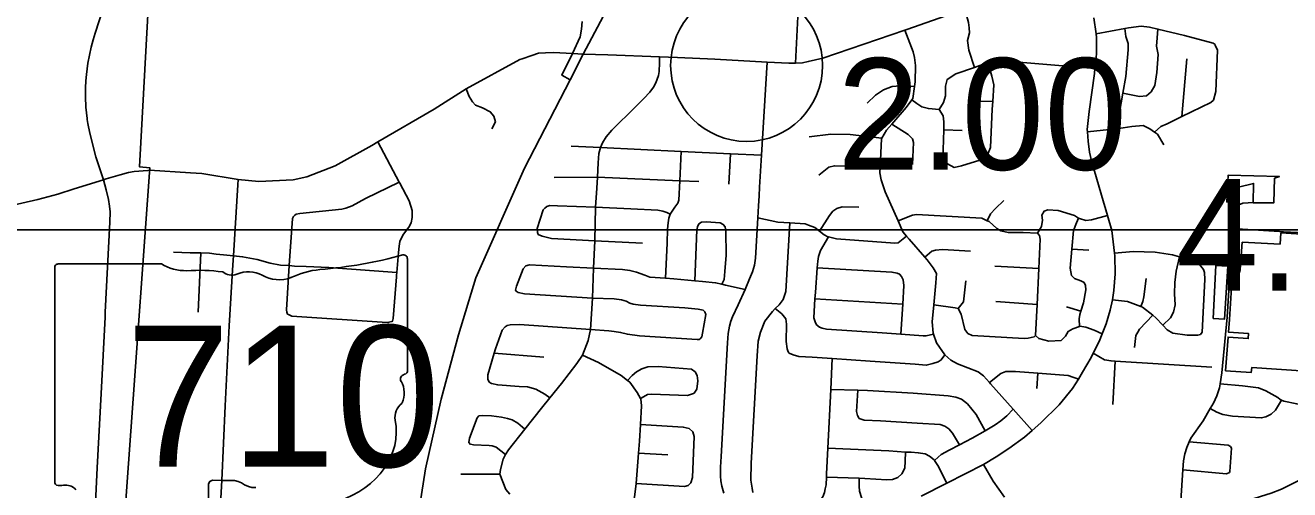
# Model space of a CAD drawing. Extents: x 1659811 to 1934326, y 644115 to 934867.
# Drawn here: x 1828424 to 1840906, y 762933 to 767513 of the extents above; entities that cross this region are included whole.
import ezdxf

# ---------------------------------------------------------------- set-up
doc = ezdxf.new("R2010")
doc.units = 0
for name, color, linetype in [('Default', 7, 'Continuous'), ('GM_X_City_Street', 7, 'Continuous'), ('GM_X_Corporation', 7, 'Continuous'), ('GM_X_Interchange_Ramps', 7, 'Continuous'), ('GM_X_Interstate_Route', 7, 'Continuous'), ('GM_X_State_Route', 7, 'Continuous'), ('GM_X_State_Shield', 7, 'Continuous'), ('SC_Scratch1', 7, 'Continuous')]:
    doc.layers.add(name, color=color, linetype=linetype)

msp = doc.modelspace()

# ---------------------------------------------------------------- linework, layer by layer
at = {"layer": 'Default'}
msp.add_circle((1835545, 767117), 750, dxfattribs=at)
at = {"layer": 'GM_X_City_Street'}
for points in [[(1829036, 766585), (1829035, 766592), (1829023, 766706), (1829018, 766806), (1829019, 766895), (1829022, 766965), (1829027, 767028), (1829043, 767139), (1829057, 767218), (1829074, 767298), (1829094, 767369), (1829113, 767435), (1829193, 767677), (1829281, 767950), (1829299, 768013), (1829305, 768056), (1829305, 768084), (1829303, 768128), (1829297, 768173), (1829288, 768208), (1829277, 768239), (1829257, 768282), (1829229, 768327), (1829088, 768483)], [(1836027, 767139), (1836091, 768392), (1836079, 768489)], [(1837794, 767098), (1837738, 767268), (1837724, 767364), (1837745, 767439), (1837743, 767487), (1837735, 767541), (1837700, 767671)], [(1837268, 762869), (1837521, 762997), (1837885, 763182), (1838007, 763256), (1838135, 763340), (1838289, 763452), (1838364, 763517), (1838450, 763591), (1838632, 763768), (1838763, 763929), (1838820, 764023), (1838862, 764091), (1838947, 764236), (1838967, 764278), (1839024, 764395), (1839055, 764471), (1839095, 764568), (1839134, 764704), (1839158, 764804), (1839171, 764896), (1839184, 765060), (1839181, 765238), (1839178, 765265), (1839150, 765488), (1839107, 765638), (1839049, 765838), (1838949, 766175), (1838930, 766260), (1838916, 766370), (1838910, 766461), (1838908, 766484), (1838925, 766663), (1838978, 767037), (1838984, 767086), (1838995, 767183), (1839000, 767249), (1838999, 767393), (1838994, 767428), (1838974, 767586)], [(1838364, 763517), (1838177, 763726), (1837953, 763978), (1837941, 763991), (1837882, 764056), (1837832, 764094), (1837626, 764175), (1837560, 764209), (1837501, 764262), (1837420, 764380), (1837389, 764468), (1837386, 764476), (1837377, 764589), (1837393, 764755), (1837413, 764974), (1837419, 765064), (1837388, 765122), (1837326, 765200), (1837304, 765225), (1837148, 765403), (1837122, 765434), (1837087, 765475), (1837040, 765583), (1836914, 765869), (1836873, 765989), (1836861, 766059), (1836863, 766112), (1836875, 766394), (1836879, 766401), (1836927, 766479), (1836978, 766537), (1837121, 766702), (1837176, 766778), (1837186, 766792), (1837202, 766909), (1837208, 766955), (1837213, 767117), (1837202, 767195), (1837188, 767251), (1837108, 767466)], [(1838994, 767428), (1839277, 767480), (1839314, 767486), (1839439, 767505), (1839521, 767495), (1839605, 767476), (1839869, 767413), (1840151, 767338), (1840169, 767322), (1840171, 767316)], [(1839220, 766496), (1839224, 766634), (1839260, 766843), (1839289, 767007), (1839313, 767270), (1839311, 767334), (1839290, 767402), (1839277, 767480)], [(1839260, 766843), (1839424, 766811), (1839492, 766818), (1839540, 766858), (1839574, 766920), (1839596, 767047), (1839607, 767225), (1839592, 767307), (1839598, 767388), (1839605, 767476)], [(1840154, 766775), (1840177, 766861), (1840195, 767266), (1840171, 767316)], [(1834475, 766736), (1834530, 766792), (1834589, 766853), (1834626, 766901), (1834648, 766944), (1834662, 766980), (1834674, 767017), (1834680, 767056), (1834684, 767144), (1834686, 767203)], [(1837446, 766682), (1837488, 766750), (1837508, 766818), (1837507, 766912), (1837525, 766979), (1837611, 767033), (1837794, 767098), (1837926, 767145), (1837972, 767161), (1838113, 767158), (1838984, 767086)], [(1839841, 766612), (1839892, 767183)], [(1835668, 765831), (1835673, 765916), (1835693, 766231), (1835747, 767150)], [(1837923, 766235), (1837952, 766309), (1837970, 766686), (1837976, 766760), (1837987, 766925), (1837965, 767011), (1837926, 767145)], [(1836735, 766744), (1836817, 766823), (1836895, 766877), (1836983, 766910), (1837097, 766918), (1837202, 766909)], [(1833029, 766492), (1833066, 766560), (1833051, 766618), (1833014, 766660), (1832938, 766699), (1832870, 766724), (1832840, 766758), (1832806, 766809), (1832778, 766886)], [(1833209, 762889), (1833169, 762936), (1833137, 763010), (1833110, 763084), (1833114, 763133), (1833140, 763235), (1833166, 763279), (1833195, 763327), (1833356, 763530), (1833521, 763738), (1833601, 763838), (1833716, 763981), (1833870, 764177), (1833925, 764258), (1833981, 764404), (1834003, 764514), (1834022, 764821), (1834033, 765117), (1834048, 765386), (1834054, 765720), (1834066, 765906), (1834072, 766016), (1834078, 766156), (1834087, 766249), (1834104, 766308), (1834122, 766355), (1834158, 766414), (1834213, 766478), (1834449, 766709), (1834475, 766736)], [(1837176, 766778), (1837225, 766741), (1837275, 766709), (1837340, 766691), (1837446, 766682)], [(1837509, 766165), (1837489, 766207), (1837484, 766283), (1837491, 766481), (1837493, 766561), (1837485, 766620), (1837446, 766682)], [(1837793, 766765), (1837976, 766760)], [(1839573, 766459), (1839635, 766514), (1839695, 766540), (1839841, 766612), (1840126, 766751), (1840154, 766775)], [(1829195, 765989), (1829122, 766216), (1829060, 766448), (1829041, 766544), (1829036, 766585)], [(1837182, 766141), (1837191, 766358), (1837181, 766394), (1837140, 766434), (1836978, 766537)], [(1836162, 766411), (1836375, 766438), (1836566, 766435), (1836879, 766401)], [(1837491, 766481), (1837674, 766476)], [(1838910, 766461), (1839191, 766492), (1839220, 766496), (1839347, 766514), (1839460, 766523), (1839526, 766491), (1839573, 766459), (1839601, 766440), (1839664, 766334)], [(1832120, 765956), (1832115, 765967), (1831904, 766362)], [(1833812, 766322), (1834104, 766308)], [(1834104, 766308), (1834898, 766267), (1835386, 766244), (1835693, 766231)], [(1834743, 765019), (1834759, 765363), (1834763, 765501), (1834770, 765564), (1834778, 765609), (1834789, 765649), (1834835, 765720), (1834865, 765760), (1834876, 765788), (1834887, 765980), (1834898, 766267)], [(1835371, 765945), (1835386, 766244)], [(1837509, 766165), (1837527, 766145), (1837594, 766111), (1837666, 766127), (1837889, 766197), (1837923, 766235)], [(1829222, 765997), (1829360, 766038), (1829443, 766061), (1829500, 766071), (1829634, 766081)], [(1829634, 766081), (1829651, 766083), (1830055, 766057)], [(1830055, 766057), (1830168, 766050), (1830525, 765992)], [(1836258, 766036), (1836358, 766113), (1836411, 766127), (1836652, 766119)], [(1836652, 766119), (1836653, 766119), (1836863, 766112)], [(1828154, 765706), (1828274, 765732), (1828547, 765794), (1828746, 765848), (1828907, 765901), (1829195, 765989), (1829222, 765997)], [(1829212, 764633), (1829214, 764684), (1829260, 765572), (1829262, 765674), (1829255, 765728), (1829246, 765793), (1829223, 765891), (1829195, 765989)], [(1831085, 765639), (1831097, 765649), (1831135, 765655), (1831548, 765698), (1831590, 765708), (1831651, 765732), (1831783, 765805), (1832115, 765967)], [(1832089, 765047), (1832089, 765048), (1832091, 765074), (1832108, 765273), (1832115, 765335), (1832123, 765381), (1832137, 765417), (1832159, 765453), (1832211, 765521), (1832234, 765565), (1832244, 765617), (1832242, 765685), (1832214, 765780), (1832120, 765956), (1832120, 765956)], [(1833645, 766011), (1834072, 766016)], [(1834072, 766016), (1834887, 765980)], [(1834887, 765980), (1835074, 765971)], [(1835321, 762899), (1835299, 762967), (1835289, 763020), (1835287, 763067), (1835286, 763112), (1835288, 763154), (1835293, 763261), (1835355, 764382), (1835362, 764474), (1835375, 764544), (1835390, 764596), (1835407, 764638), (1835460, 764757), (1835529, 764906), (1835573, 765011), (1835603, 765080), (1835622, 765148), (1835632, 765216), (1835656, 765613), (1835662, 765733), (1835668, 765831)], [(1837921, 765585), (1837954, 765652), (1838002, 765706), (1838084, 765785)], [(1833487, 765449), (1833479, 765469), (1833477, 765509), (1833536, 765692), (1833554, 765710), (1833574, 765724)], [(1833574, 765724), (1833602, 765735), (1833677, 765733), (1834054, 765720)], [(1834054, 765720), (1834402, 765702), (1834670, 765689), (1834719, 765681), (1834757, 765665), (1834789, 765649)], [(1836265, 765481), (1836363, 765636), (1836397, 765680), (1836437, 765706), (1836489, 765723), (1836652, 765718)], [(1838415, 765464), (1838455, 765528), (1838465, 765592), (1838460, 765640), (1838481, 765679), (1838518, 765693), (1838621, 765687), (1838782, 765636), (1838821, 765612), (1838830, 765606), (1838892, 765586), (1838949, 765594), (1839107, 765638)], [(1840347, 765484), (1840380, 765733)], [(1840380, 765733), (1840442, 765758), (1840549, 765765)], [(1831014, 764664), (1831006, 764682), (1831002, 764708), (1831030, 765142), (1831061, 765607), (1831071, 765628), (1831085, 765639)], [(1835035, 764993), (1835052, 765495), (1835059, 765526), (1835073, 765553)], [(1835073, 765553), (1835098, 765570), (1835146, 765573), (1835285, 765565), (1835314, 765549), (1835334, 765526)], [(1835606, 762905), (1835600, 762946), (1835588, 763026), (1835589, 763193), (1835649, 764253), (1835659, 764396), (1835682, 764486), (1835726, 764595), (1835800, 764691), (1835827, 764718), (1835866, 764756), (1835905, 764808), (1835933, 764886), (1835972, 765563)], [(1835656, 765613), (1835853, 765571), (1835972, 765563), (1836124, 765553), (1836157, 765543), (1836217, 765519), (1836265, 765481), (1836310, 765445), (1836348, 765425), (1836352, 765425), (1836433, 765406), (1837009, 765365), (1837041, 765367), (1837122, 765434)], [(1837040, 765583), (1837181, 765640), (1837223, 765648), (1837868, 765611), (1837921, 765585), (1837940, 765576), (1838015, 765510), (1838053, 765486), (1838126, 765470), (1838274, 765469), (1838415, 765464)], [(1838832, 764542), (1838829, 764616), (1838833, 764660), (1838843, 764692), (1838869, 764776), (1838894, 764903), (1838890, 764945), (1838876, 764975), (1838845, 764993), (1838783, 765016), (1838753, 765046), (1838738, 765118), (1838756, 765306), (1838772, 765489), (1838802, 765566), (1838821, 765612)], [(1833487, 765449), (1833526, 765432), (1833618, 765410), (1834048, 765386)], [(1835300, 764958), (1835324, 765007), (1835331, 765086), (1835343, 765244), (1835340, 765482), (1835334, 765526)], [(1836236, 764559), (1836222, 764587), (1836208, 764627), (1836220, 764816), (1836225, 764876), (1836242, 765121), (1836247, 765186), (1836253, 765231), (1836274, 765291), (1836352, 765425)], [(1838398, 764453), (1838413, 764760), (1838430, 765113), (1838443, 765402), (1838435, 765438), (1838415, 765464)], [(1840326, 765213), (1840342, 765465), (1840347, 765484), (1840353, 765496), (1840383, 765504)], [(1840383, 765504), (1840388, 765505), (1840805, 765479)], [(1840805, 765479), (1840846, 765477), (1841597, 765441)], [(1834048, 765386), (1834518, 765364)], [(1837304, 765225), (1837375, 765284), (1837409, 765296), (1837480, 765301), (1837755, 765284)], [(1838756, 765306), (1838922, 765296)], [(1829887, 765275), (1830051, 765270), (1830156, 765267), (1830244, 765264), (1830307, 765257), (1830309, 765257)], [(1830132, 764683), (1830156, 765267)], [(1830309, 765257), (1830380, 765249), (1830479, 765239), (1830569, 765230), (1830713, 765202), (1830841, 765167), (1830945, 765147), (1831030, 765142), (1831082, 765138), (1831196, 765134)], [(1839178, 765265), (1839360, 765282), (1839577, 765275), (1839748, 765248), (1839819, 765228), (1839937, 765196), (1840016, 765155)], [(1839654, 764554), (1839729, 764626), (1839759, 764682), (1839775, 764755), (1839768, 764865), (1839772, 764977), (1839785, 765089), (1839819, 765228)], [(1840288, 764633), (1840289, 764637), (1840326, 765213)], [(1831196, 765134), (1831196, 765134), (1831420, 765125), (1832091, 765074)], [(1832044, 764592), (1832048, 764594), (1832056, 764620), (1832088, 765033), (1832089, 765047)], [(1833269, 764889), (1833263, 764901), (1833273, 764941), (1833340, 765112), (1833366, 765140)], [(1833366, 765140), (1833400, 765150), (1833766, 765132), (1834033, 765117)], [(1834033, 765117), (1834321, 765103), (1834393, 765095), (1834458, 765077), (1834540, 765048), (1834588, 765030), (1834743, 765019), (1834826, 765013), (1835035, 764993), (1835109, 764986), (1835238, 764973), (1835300, 764958), (1835338, 764949), (1835529, 764906)], [(1836242, 765121), (1836979, 765078), (1837031, 765068), (1837055, 765058), (1837075, 765034)], [(1837066, 764466), (1837086, 764761), (1837098, 764948), (1837090, 765002), (1837075, 765034)], [(1837995, 765137), (1838430, 765113)], [(1840026, 764463), (1840041, 764487), (1840069, 765007), (1840066, 765075), (1840056, 765105), (1840016, 765155)], [(1837632, 764718), (1837685, 764785), (1837710, 764991)], [(1839435, 764739), (1839455, 764789), (1839465, 764835), (1839488, 765016)], [(1833269, 764889), (1833289, 764877), (1833352, 764865), (1834022, 764821)], [(1834022, 764821), (1834238, 764814), (1834310, 764806), (1834357, 764792), (1834393, 764772), (1834425, 764763), (1834498, 764753), (1834934, 764725), (1835068, 764712), (1835115, 764704)], [(1836220, 764816), (1837086, 764761)], [(1838005, 764788), (1838413, 764760)], [(1839158, 764804), (1839305, 764788), (1839435, 764739), (1839452, 764733), (1839554, 764653), (1839585, 764629), (1839654, 764554), (1839696, 764510), (1839752, 764476), (1839895, 764457), (1839999, 764457), (1840026, 764463)], [(1831014, 764664), (1831028, 764656), (1831056, 764643), (1831996, 764582), (1832014, 764584), (1832044, 764592)], [(1835086, 764421), (1835104, 764439), (1835108, 764475), (1835141, 764660), (1835133, 764688), (1835115, 764704)], [(1835965, 764279), (1835954, 764293), (1835944, 764321), (1835934, 764395), (1835939, 764566), (1835931, 764618), (1835892, 764666), (1835827, 764718)], [(1837393, 764755), (1837605, 764726), (1837632, 764718), (1837664, 764662), (1837699, 764512), (1837729, 764474), (1837772, 764452), (1838286, 764425), (1838324, 764427), (1838384, 764441), (1838398, 764453), (1838431, 764425), (1838529, 764396), (1838650, 764404), (1838694, 764447), (1838718, 764493), (1838766, 764519), (1838832, 764542), (1838836, 764544), (1838892, 764534), (1838977, 764506), (1839055, 764471)], [(1838704, 764737), (1838843, 764692)], [(1829250, 760899), (1829251, 760994), (1829251, 761057), (1829248, 761082), (1829245, 761110), (1829238, 761149), (1829217, 761207), (1829201, 761244), (1829164, 761308), (1829137, 761353), (1829104, 761416), (1829085, 761464), (1829068, 761510), (1829060, 761539), (1829054, 761595), (1829054, 761653), (1829067, 761795), (1829083, 762117), (1829135, 763149), (1829173, 763882), (1829212, 764633)], [(1833005, 763992), (1832991, 764022), (1832991, 764064), (1833053, 764279), (1833065, 764321), (1833133, 764506), (1833162, 764539), (1833181, 764552)], [(1833181, 764552), (1833211, 764560), (1833303, 764561), (1834003, 764514)], [(1836236, 764559), (1836265, 764537), (1836291, 764525), (1836335, 764517), (1836882, 764480), (1837066, 764466), (1837288, 764450), (1837317, 764450), (1837389, 764468)], [(1839375, 764334), (1839387, 764452), (1839407, 764486), (1839423, 764516), (1839554, 764653)], [(1839708, 760293), (1839714, 760417), (1839774, 761945), (1839781, 762069), (1839791, 762249), (1839810, 762524), (1839830, 762823), (1839850, 763127), (1839858, 763217), (1839872, 763285), (1839892, 763349), (1839914, 763403), (1839930, 763440), (1840051, 763612), (1840121, 763732), (1840154, 763786), (1840186, 763859), (1840214, 763936), (1840220, 763976), (1840236, 764086), (1840288, 764633)], [(1834003, 764514), (1834184, 764499), (1834238, 764493), (1834300, 764483), (1834368, 764466), (1834489, 764450), (1835058, 764415), (1835078, 764415), (1835086, 764421)], [(1833053, 764279), (1833544, 764241)], [(1834324, 762630), (1834364, 762684), (1834398, 762734), (1834421, 762779), (1834424, 762784), (1834443, 762885), (1834453, 762992), (1834479, 763294), (1834489, 763412), (1834497, 763574), (1834507, 763759), (1834500, 763827), (1834498, 763831), (1834466, 763891), (1834391, 763993), (1834369, 764011), (1834306, 764060), (1834083, 764188), (1833925, 764258)], [(1835965, 764279), (1836003, 764261), (1836059, 764247), (1836192, 764238), (1836389, 764225), (1836765, 764201), (1837209, 764171), (1837319, 764159), (1837383, 764176), (1837436, 764192), (1837466, 764212), (1837501, 764262)], [(1836263, 762823), (1836296, 762862), (1836314, 762906), (1836321, 762942), (1836329, 762982), (1836333, 763056), (1836335, 763088), (1836347, 763343), (1836375, 763921), (1836389, 764225)], [(1838967, 764278), (1839077, 764214), (1839143, 764202), (1839184, 764200), (1840136, 764141)], [(1839159, 763772), (1839184, 764200)], [(1834369, 764011), (1834415, 764059), (1834459, 764095), (1834511, 764126), (1834571, 764144), (1834672, 764146), (1835001, 764120), (1835037, 764096)], [(1835019, 763880), (1835027, 763884), (1835052, 763924), (1835062, 764006), (1835058, 764058), (1835037, 764096)], [(1837941, 763991), (1838053, 764077), (1838103, 764099), (1838199, 764098), (1838420, 764081), (1838720, 764058), (1838764, 764042), (1838794, 764032), (1838820, 764023)], [(1838409, 763930), (1838420, 764081)], [(1833005, 763992), (1833025, 763980), (1833088, 763966), (1833298, 763951), (1833383, 763946), (1833463, 763924), (1833552, 763876), (1833601, 763838)], [(1836375, 763921), (1836642, 763913), (1836738, 763910), (1837190, 763884), (1837536, 763858), (1837610, 763846), (1837667, 763824), (1837727, 763779), (1837812, 763675), (1837899, 763514)], [(1836642, 763913), (1836629, 763705), (1836639, 763663), (1836657, 763635), (1836707, 763617), (1836868, 763610), (1837230, 763588), (1837457, 763575), (1837503, 763559), (1837540, 763533), (1837578, 763489), (1837645, 763375)], [(1840220, 763976), (1840439, 763956), (1840597, 763938), (1840670, 763908), (1840790, 763842), (1840813, 763823), (1840825, 763817), (1840849, 763805), (1840975, 763778), (1841284, 763759), (1841382, 763753), (1841781, 763732), (1841825, 763733), (1841900, 763760), (1841968, 763782), (1842027, 763789), (1842153, 763815), (1842536, 763790)], [(1834498, 763831), (1834549, 763863), (1834567, 763871), (1834607, 763876), (1834960, 763861), (1835019, 763880)], [(1840121, 763732), (1840187, 763696), (1840247, 763673), (1840343, 763659), (1840626, 763640), (1840670, 763650), (1840723, 763677), (1840767, 763716), (1840825, 763817)], [(1832819, 763378), (1832803, 763398), (1832809, 763440), (1832886, 763641), (1832902, 763661)], [(1832902, 763661), (1832941, 763663), (1833027, 763661), (1833125, 763649), (1833186, 763636), (1833230, 763620), (1833288, 763588), (1833356, 763530)], [(1837399, 763221), (1837435, 763254), (1837465, 763280), (1837543, 763323), (1837645, 763375), (1837771, 763440), (1837899, 763514), (1837999, 763571), (1838055, 763610), (1838113, 763660), (1838177, 763726)], [(1834453, 762992), (1834931, 762965), (1834969, 762975), (1834993, 762999), (1835011, 763052), (1835027, 763457), (1835013, 763503), (1834978, 763535), (1834920, 763550), (1834497, 763574)], [(1832819, 763378), (1832819, 763380), (1832850, 763374), (1833002, 763367), (1833032, 763365), (1833071, 763351), (1833166, 763279)], [(1834479, 763294), (1834767, 763277)], [(1836333, 763056), (1836656, 763046), (1836711, 763044), (1836930, 763029), (1836986, 763033), (1837038, 763052), (1837076, 763088), (1837106, 763146), (1837111, 763214), (1837115, 763304)], [(1836347, 763343), (1836570, 763332), (1836948, 763316), (1837115, 763304), (1837169, 763301), (1837240, 763297), (1837306, 763285), (1837350, 763262), (1837395, 763228), (1837399, 763221), (1837431, 763172), (1837521, 762997)], [(1839914, 763403), (1840300, 763371), (1840322, 763357)], [(1840311, 763103), (1840315, 763113), (1840330, 763341), (1840322, 763357)], [(1838090, 762858), (1837978, 763016), (1837885, 763182)], [(1832725, 763087), (1833110, 763084)], [(1836770, 762774), (1836710, 762828), (1836679, 762857), (1836659, 762917), (1836655, 762968), (1836656, 763046)], [(1839830, 762823), (1840075, 762808), (1840252, 762797), (1840320, 762798), (1840419, 762815), (1840503, 762830), (1840723, 762897), (1840824, 762939), (1841049, 763049), (1841154, 763091), (1841226, 763114), (1841233, 763115), (1841303, 763121), (1841385, 763119), (1841487, 763101), (1841616, 763055), (1841747, 762978), (1841851, 762918), (1841920, 762885), (1841996, 762862), (1842023, 762856), (1842108, 762837), (1842469, 762838)], [(1839850, 763127), (1840281, 763089), (1840311, 763103)], [(1830177, 761741), (1830177, 761745), (1830187, 761857), (1830179, 761877), (1830171, 761887), (1830149, 761895), (1830065, 761899), (1830091, 762386), (1830097, 762410), (1830111, 762418), (1830133, 762426), (1830211, 762426), (1830231, 762432), (1830251, 762452), (1830274, 762732), (1830262, 762754), (1830254, 762766), (1830232, 762780), (1830233, 762991), (1830245, 763013), (1830271, 763025), (1830363, 763023)], [(1830363, 763023), (1830490, 763022), (1830526, 763014), (1830558, 763000), (1830588, 762980), (1830628, 762965), (1830660, 762955), (1830700, 762955)]]:
    msp.add_lwpolyline(points, dxfattribs=at)
at = {"layer": 'GM_X_Corporation'}
msp.add_lwpolyline([(1827823, 761026), (1829279, 760912), (1829652, 766108), (1829552, 766116), (1829696, 768760), (1829437, 768760), (1829576, 768933), (1829745, 769199), (1829776, 769420), (1829793, 769827), (1829847, 770612), (1828649, 770673), (1827569, 770758)], dxfattribs=at)
for points in [[(1840384, 765768), (1840401, 765915), (1840550, 765953), (1840547, 765762), (1840748, 765761), (1840757, 766004), (1840805, 766023), (1840300, 766036), (1840284, 765771)], [(1840273, 764104), (1840525, 764087), (1840531, 764137), (1841899, 764045), (1841912, 764487), (1842353, 764460), (1842368, 764753), (1842098, 764766), (1842119, 765370), (1842045, 765374), (1842037, 765007), (1841481, 765031), (1841489, 765422), (1840819, 765465), (1840812, 765355), (1840438, 765373), (1840417, 765105), (1840414, 765080), (1840340, 765083), (1840311, 764610), (1840302, 764487), (1840501, 764472), (1840497, 764422), (1840298, 764437)], [(1840149, 764621), (1840261, 764613), (1840296, 765137), (1840178, 765142)]]:
    msp.add_lwpolyline(points, close=True, dxfattribs=at)
at = {"layer": 'GM_X_Interchange_Ramps'}
msp.add_lwpolyline([(1833921, 767551), (1833915, 767473), (1833903, 767399), (1833825, 767234), (1833720, 767021), (1833804, 766976)], dxfattribs=at)
at = {"layer": 'GM_X_Interstate_Route'}
for points in [[(1833931, 767228), (1834101, 767550), (1834209, 767754), (1834401, 768111), (1834735, 768729), (1834891, 769029)], [(1833804, 766976), (1833931, 767228)], [(1832207, 761733), (1832212, 761807), (1832262, 762422), (1832376, 763137), (1832529, 763826), (1832701, 764459), (1832873, 765023), (1833083, 765497), (1833130, 765601), (1833351, 766103), (1833804, 766976)]]:
    msp.add_lwpolyline(points, dxfattribs=at)
at = {"layer": 'GM_X_State_Route'}
for points in [[(1834864, 767195), (1835230, 767180), (1835747, 767150), (1835961, 767138), (1836027, 767139), (1836095, 767144), (1836153, 767154), (1836296, 767188), (1837108, 767466), (1837126, 767472), (1837700, 767671), (1837808, 767714), (1837959, 767757), (1838042, 767769), (1838253, 767766), (1838464, 767757), (1838601, 767752), (1838658, 767760)], [(1830522, 765940), (1830525, 765992), (1830729, 765972), (1831070, 765990), (1831202, 766017), (1831483, 766126), (1831845, 766328), (1831904, 766362), (1832461, 766685), (1832778, 766886), (1833306, 767175), (1833329, 767183)], [(1833329, 767183), (1833423, 767216), (1833491, 767237), (1833561, 767240), (1833639, 767244), (1833825, 767234), (1833931, 767228)], [(1833931, 767228), (1834176, 767220)], [(1834176, 767220), (1834686, 767203), (1834864, 767195)], [(1830604, 760819), (1830622, 761533), (1830630, 761623), (1830657, 761950), (1830646, 762072), (1830624, 762166), (1830573, 762285), (1830387, 762675), (1830364, 762756), (1830354, 762846), (1830361, 762966), (1830363, 763023), (1830396, 763758), (1830437, 764548), (1830473, 765150), (1830479, 765239), (1830522, 765940), (1830522, 765940)]]:
    msp.add_lwpolyline(points, dxfattribs=at)
at = {"layer": 'GM_X_State_Shield'}
for p, q in [((1829769, 765160), (1828750, 765160)), ((1832196, 764107), (1832196, 765212)), ((1828715, 765123), (1828715, 763010)), ((1832196, 764107), (1832196, 764107))]:
    msp.add_line(p, q, dxfattribs=at)
for centre, major_axis, start_param, end_param in [((1828755, 765128), (40.3, 0), 1.712693, 3.28349), ((1830012, 765405), (391, 0), 4.042523, 4.731795), ((1830956, 768041), (3691, 0), 4.814394, 5.042369), ((1832157, 765217), (38.7, 0), 6.141152, 7.989035), ((1830141, 763973), (1404, 0), 1.404758, 1.657858), ((1830460, 765139), (113, 0), 3.836095, 5.185415), ((1830626, 764894), (235, 0), 0.950623, 2.079405), ((1830929, 765229), (282, 0), 4.081561, 5.145723), ((1831427, 764514), (743, 0), 1.699011, 2.107814), ((1832187, 764025), (60, 0), 1.883978, 3.671073), ((1832155, 764102), (41.5, 0), 5.05454, 6.418171), ((1831805, 763886), (360, 0), 5.934695, 6.695948), ((1832335, 763644), (262, 0), 2.387724, 3.262537), ((1831163, 763503), (923, 0), 5.101752, 6.440018), ((1828756, 763005), (40.7, 0), 3.00124, 4.508301), ((1828762, 763222), (310, 0), 4.665946, 4.897461), ((1828825, 762888), (112, 0), 0.519207, 1.627899)]:
    msp.add_ellipse(centre, major_axis=major_axis, ratio=0.8, start_param=start_param, end_param=end_param, dxfattribs=at)
at = {"layer": 'SC_Scratch1'}
msp.add_lwpolyline([(1729596, 899996), (1925846, 899996), (1925846, 765496), (1729596, 765496)], close=True, dxfattribs=at)

# ---------------------------------------------------------------- texts
at = {"layer": 'Default'}
for s, p in [('2.00', (1836438, 766088)), ('4.00', (1839782, 764897))]:
    msp.add_text(s, height=1100, dxfattribs=at).set_placement(p)
at = {"layer": 'GM_X_State_Shield'}
msp.add_text('710', height=1392.2, dxfattribs=at).set_placement((1829416, 763159))

doc.saveas('drawing.dxf')
